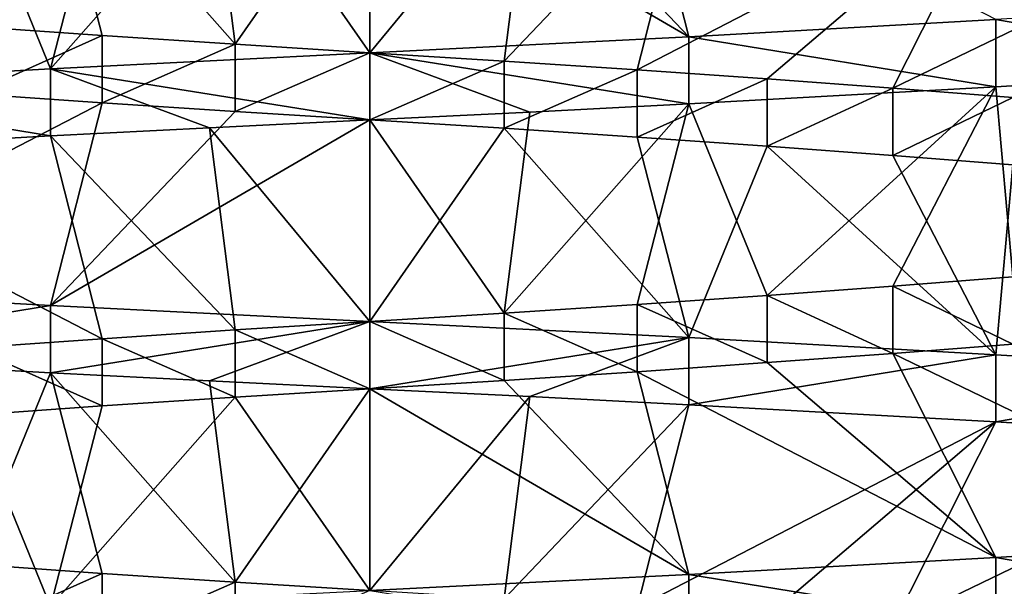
# Model space of a CAD drawing. Header units: inches. Extents: x -4.64 to 4.64, y -1.42 to 0.49.
# Tile 597 of 608: x 4.2297 to 4.2869, y 0.3672 to 0.4002. Entities that reach past the tile are written whole.
import ezdxf

# ---------------------------------------------------------------- set-up
doc = ezdxf.new("R2010")
doc.units = ezdxf.units.IN
doc.header["$LTSCALE"] = 65.185185
doc.header["$MEASUREMENT"] = 0
for name, color, linetype in [('100', 7, 'CONTINUOUS'), ('110', 7, 'CONTINUOUS'), ('112', 7, 'CONTINUOUS'), ('114', 7, 'CONTINUOUS'), ('264', 7, 'CONTINUOUS'), ('272', 7, 'CONTINUOUS'), ('273', 7, 'CONTINUOUS'), ('346', 7, 'CONTINUOUS'), ('354', 7, 'CONTINUOUS'), ('364', 7, 'CONTINUOUS'), ('366', 7, 'CONTINUOUS'), ('368', 7, 'CONTINUOUS'), ('501', 7, 'CONTINUOUS'), ('509', 7, 'CONTINUOUS'), ('510', 7, 'CONTINUOUS'), ('92', 7, 'CONTINUOUS')]:
    doc.layers.add(name, color=color, linetype=linetype)

msp = doc.modelspace()

# ---------------------------------------------------------------- linework, layer by layer
at = {"layer": '100', "color": 7, "linetype": 'CONTINUOUS', "true_color": 0x969696}
for points in [[(4.25, 0.394344, 8.72), (4.25, 0.39825, 8.72), (4.231468, 0.39732, 8.718175), (4.25, 0.394344, 8.72)], [(4.213645, 0.396323, 8.712769), (4.231468, 0.393414, 8.718175), (4.231468, 0.39732, 8.718175), (4.213645, 0.396323, 8.712769)], [(4.240692, 0.393888, 8.719543), (4.25, 0.394344, 8.72), (4.231468, 0.39732, 8.718175), (4.240692, 0.393888, 8.719543)], [(4.231468, 0.393414, 8.718175), (4.240692, 0.393888, 8.719543), (4.231468, 0.39732, 8.718175), (4.231468, 0.393414, 8.718175)], [(4.213644, 0.392421, 8.712768), (4.231468, 0.393414, 8.718175), (4.213645, 0.396323, 8.712769), (4.213644, 0.392421, 8.712768)], [(4.231468, 0.383554, 8.531825), (4.213645, 0.380646, 8.537231), (4.213644, 0.384548, 8.537232), (4.231468, 0.383554, 8.531825)], [(4.231468, 0.379648, 8.531825), (4.213645, 0.380646, 8.537231), (4.231468, 0.383554, 8.531825), (4.231468, 0.379648, 8.531825)], [(4.25, 0.382625, 8.53), (4.231468, 0.379648, 8.531825), (4.231468, 0.383554, 8.531825), (4.25, 0.382625, 8.53)], [(4.240692, 0.379174, 8.530457), (4.231468, 0.379648, 8.531825), (4.25, 0.382625, 8.53), (4.240692, 0.379174, 8.530457)], [(4.25, 0.378719, 8.53), (4.240692, 0.379174, 8.530457), (4.25, 0.382625, 8.53), (4.25, 0.378719, 8.53)]]:
    msp.add_3dface(points, dxfattribs=at)
at = {"layer": '110', "color": 7, "linetype": 'CONTINUOUS', "true_color": 0x969696}
for points in [[(4.25, 0.378719, 8.53), (4.25, 0.382625, 8.53), (4.268532, 0.381695, 8.531825), (4.25, 0.378719, 8.53)], [(4.259308, 0.378263, 8.530457), (4.25, 0.378719, 8.53), (4.268532, 0.381695, 8.531825), (4.259308, 0.378263, 8.530457)], [(4.268532, 0.377789, 8.531825), (4.259308, 0.378263, 8.530457), (4.268532, 0.381695, 8.531825), (4.268532, 0.377789, 8.531825)], [(4.286355, 0.380698, 8.537231), (4.268532, 0.377789, 8.531825), (4.268532, 0.381695, 8.531825), (4.286355, 0.380698, 8.537231)], [(4.286356, 0.376796, 8.537232), (4.268532, 0.377789, 8.531825), (4.286355, 0.380698, 8.537231), (4.286356, 0.376796, 8.537232)], [(4.302781, 0.379679, 8.546012), (4.286356, 0.376796, 8.537232), (4.286355, 0.380698, 8.537231), (4.302781, 0.379679, 8.546012)], [(4.30278, 0.375775, 8.546011), (4.286356, 0.376796, 8.537232), (4.302781, 0.379679, 8.546012), (4.30278, 0.375775, 8.546011)], [(4.286356, 0.368923, 8.712768), (4.302781, 0.36604, 8.703988), (4.30278, 0.369943, 8.703989), (4.286356, 0.368923, 8.712768)], [(4.268532, 0.367929, 8.718175), (4.286355, 0.365021, 8.712769), (4.286356, 0.368923, 8.712768), (4.268532, 0.367929, 8.718175)], [(4.286355, 0.365021, 8.712769), (4.302781, 0.36604, 8.703988), (4.286356, 0.368923, 8.712768), (4.286355, 0.365021, 8.712769)], [(4.25, 0.367, 8.72), (4.268532, 0.364023, 8.718175), (4.268532, 0.367929, 8.718175), (4.25, 0.367, 8.72)], [(4.268532, 0.364023, 8.718175), (4.286355, 0.365021, 8.712769), (4.268532, 0.367929, 8.718175), (4.268532, 0.364023, 8.718175)]]:
    msp.add_3dface(points, dxfattribs=at)
at = {"layer": '112', "color": 7, "linetype": 'CONTINUOUS', "true_color": 0x969696}
for points in [[(4.257804, 0.410455, 8.699294), (4.268532, 0.399179, 8.718175), (4.265529, 0.410963, 8.698071), (4.257804, 0.410455, 8.699294)], [(4.268532, 0.399179, 8.718175), (4.286356, 0.400173, 8.712768), (4.265529, 0.410963, 8.698071), (4.268532, 0.399179, 8.718175)], [(4.25, 0.409969, 8.699703), (4.268532, 0.399179, 8.718175), (4.257804, 0.410455, 8.699294), (4.25, 0.409969, 8.699703)], [(4.231468, 0.39732, 8.718175), (4.25, 0.39825, 8.72), (4.242195, 0.409482, 8.699294), (4.231468, 0.39732, 8.718175)], [(4.234469, 0.408974, 8.69807), (4.231468, 0.39732, 8.718175), (4.242195, 0.409482, 8.699294), (4.234469, 0.408974, 8.69807)], [(4.242195, 0.409482, 8.699294), (4.25, 0.39825, 8.72), (4.25, 0.409969, 8.699703), (4.242195, 0.409482, 8.699294)], [(4.25, 0.39825, 8.72), (4.268532, 0.399179, 8.718175), (4.25, 0.409969, 8.699703), (4.25, 0.39825, 8.72)], [(4.226913, 0.408446, 8.696046), (4.231468, 0.39732, 8.718175), (4.234469, 0.408974, 8.69807), (4.226913, 0.408446, 8.696046)], [(4.213645, 0.396323, 8.712769), (4.231468, 0.39732, 8.718175), (4.226913, 0.408446, 8.696046), (4.213645, 0.396323, 8.712769)], [(4.234471, 0.395338, 8.551929), (4.213644, 0.384548, 8.537232), (4.226915, 0.395864, 8.553954), (4.234471, 0.395338, 8.551929)], [(4.231468, 0.383554, 8.531825), (4.213644, 0.384548, 8.537232), (4.234471, 0.395338, 8.551929), (4.231468, 0.383554, 8.531825)], [(4.242196, 0.39483, 8.550706), (4.231468, 0.383554, 8.531825), (4.234471, 0.395338, 8.551929), (4.242196, 0.39483, 8.550706)], [(4.25, 0.394344, 8.550297), (4.231468, 0.383554, 8.531825), (4.242196, 0.39483, 8.550706), (4.25, 0.394344, 8.550297)], [(4.25, 0.382625, 8.53), (4.231468, 0.383554, 8.531825), (4.25, 0.394344, 8.550297), (4.25, 0.382625, 8.53)], [(4.257805, 0.393857, 8.550706), (4.25, 0.382625, 8.53), (4.25, 0.394344, 8.550297), (4.257805, 0.393857, 8.550706)], [(4.268532, 0.381695, 8.531825), (4.25, 0.382625, 8.53), (4.257805, 0.393857, 8.550706), (4.268532, 0.381695, 8.531825)], [(4.265531, 0.393349, 8.55193), (4.268532, 0.381695, 8.531825), (4.257805, 0.393857, 8.550706), (4.265531, 0.393349, 8.55193)], [(4.273087, 0.392821, 8.553954), (4.268532, 0.381695, 8.531825), (4.265531, 0.393349, 8.55193), (4.273087, 0.392821, 8.553954)], [(4.286355, 0.380698, 8.537231), (4.268532, 0.381695, 8.531825), (4.273087, 0.392821, 8.553954), (4.286355, 0.380698, 8.537231)], [(4.280386, 0.392282, 8.556757), (4.286355, 0.380698, 8.537231), (4.273087, 0.392821, 8.553954), (4.280386, 0.392282, 8.556757)], [(4.287356, 0.391739, 8.560308), (4.286355, 0.380698, 8.537231), (4.280386, 0.392282, 8.556757), (4.287356, 0.391739, 8.560308)], [(4.302781, 0.379679, 8.546012), (4.286355, 0.380698, 8.537231), (4.287356, 0.391739, 8.560308), (4.302781, 0.379679, 8.546012)], [(4.280383, 0.380777, 8.693245), (4.30278, 0.369943, 8.703989), (4.287353, 0.381323, 8.689693), (4.280383, 0.380777, 8.693245)], [(4.265529, 0.379713, 8.698071), (4.286356, 0.368923, 8.712768), (4.273085, 0.380239, 8.696046), (4.265529, 0.379713, 8.698071)], [(4.273085, 0.380239, 8.696046), (4.286356, 0.368923, 8.712768), (4.280383, 0.380777, 8.693245), (4.273085, 0.380239, 8.696046)], [(4.286356, 0.368923, 8.712768), (4.30278, 0.369943, 8.703989), (4.280383, 0.380777, 8.693245), (4.286356, 0.368923, 8.712768)], [(4.257804, 0.379205, 8.699294), (4.268532, 0.367929, 8.718175), (4.265529, 0.379713, 8.698071), (4.257804, 0.379205, 8.699294)], [(4.268532, 0.367929, 8.718175), (4.286356, 0.368923, 8.712768), (4.265529, 0.379713, 8.698071), (4.268532, 0.367929, 8.718175)], [(4.25, 0.378719, 8.699703), (4.268532, 0.367929, 8.718175), (4.257804, 0.379205, 8.699294), (4.25, 0.378719, 8.699703)], [(4.242195, 0.378232, 8.699294), (4.25, 0.367, 8.72), (4.25, 0.378719, 8.699703), (4.242195, 0.378232, 8.699294)], [(4.25, 0.367, 8.72), (4.268532, 0.367929, 8.718175), (4.25, 0.378719, 8.699703), (4.25, 0.367, 8.72)], [(4.231468, 0.36607, 8.718175), (4.25, 0.367, 8.72), (4.242195, 0.378232, 8.699294), (4.231468, 0.36607, 8.718175)], [(4.234469, 0.377724, 8.69807), (4.231468, 0.36607, 8.718175), (4.242195, 0.378232, 8.699294), (4.234469, 0.377724, 8.69807)], [(4.226913, 0.377196, 8.696046), (4.231468, 0.36607, 8.718175), (4.234469, 0.377724, 8.69807), (4.226913, 0.377196, 8.696046)], [(4.213645, 0.365073, 8.712769), (4.231468, 0.36607, 8.718175), (4.226913, 0.377196, 8.696046), (4.213645, 0.365073, 8.712769)]]:
    msp.add_3dface(points, dxfattribs=at)
at = {"layer": '114', "color": 7, "linetype": 'CONTINUOUS', "true_color": 0x969696}
for points in [[(4.213645, 0.411896, 8.537231), (4.231468, 0.410898, 8.531825), (4.226913, 0.399773, 8.553954), (4.213645, 0.411896, 8.537231)], [(4.226913, 0.399773, 8.553954), (4.231468, 0.410898, 8.531825), (4.234469, 0.399244, 8.55193), (4.226913, 0.399773, 8.553954)], [(4.231468, 0.410898, 8.531825), (4.240692, 0.410424, 8.530457), (4.242195, 0.398736, 8.550706), (4.231468, 0.410898, 8.531825)], [(4.234469, 0.399244, 8.55193), (4.231468, 0.410898, 8.531825), (4.242195, 0.398736, 8.550706), (4.234469, 0.399244, 8.55193)], [(4.240692, 0.410424, 8.530457), (4.25, 0.409969, 8.53), (4.242195, 0.398736, 8.550706), (4.240692, 0.410424, 8.530457)], [(4.242195, 0.398736, 8.550706), (4.25, 0.409969, 8.53), (4.25, 0.39825, 8.550297), (4.242195, 0.398736, 8.550706)], [(4.25, 0.409969, 8.53), (4.259308, 0.409513, 8.530457), (4.25, 0.39825, 8.550297), (4.25, 0.409969, 8.53)], [(4.25, 0.39825, 8.550297), (4.259308, 0.409513, 8.530457), (4.257804, 0.397763, 8.550706), (4.25, 0.39825, 8.550297)], [(4.259308, 0.409513, 8.530457), (4.268532, 0.409039, 8.531825), (4.257804, 0.397763, 8.550706), (4.259308, 0.409513, 8.530457)], [(4.257804, 0.397763, 8.550706), (4.268532, 0.409039, 8.531825), (4.265529, 0.397256, 8.551929), (4.257804, 0.397763, 8.550706)], [(4.268532, 0.409039, 8.531825), (4.286356, 0.408046, 8.537232), (4.265529, 0.397256, 8.551929), (4.268532, 0.409039, 8.531825)], [(4.265529, 0.397256, 8.551929), (4.286356, 0.408046, 8.537232), (4.273085, 0.396729, 8.553954), (4.265529, 0.397256, 8.551929)], [(4.273085, 0.396729, 8.553954), (4.286356, 0.408046, 8.537232), (4.280383, 0.396192, 8.556755), (4.273085, 0.396729, 8.553954)], [(4.286356, 0.408046, 8.537232), (4.30278, 0.407025, 8.546011), (4.280383, 0.396192, 8.556755), (4.286356, 0.408046, 8.537232)], [(4.280383, 0.396192, 8.556755), (4.30278, 0.407025, 8.546011), (4.287353, 0.395646, 8.560307), (4.280383, 0.396192, 8.556755)], [(4.302781, 0.39729, 8.703988), (4.286355, 0.396271, 8.712769), (4.287356, 0.38523, 8.689692), (4.302781, 0.39729, 8.703988)], [(4.286355, 0.396271, 8.712769), (4.268532, 0.395273, 8.718175), (4.273087, 0.384148, 8.696046), (4.286355, 0.396271, 8.712769)], [(4.280386, 0.384687, 8.693243), (4.286355, 0.396271, 8.712769), (4.273087, 0.384148, 8.696046), (4.280386, 0.384687, 8.693243)], [(4.287356, 0.38523, 8.689692), (4.286355, 0.396271, 8.712769), (4.280386, 0.384687, 8.693243), (4.287356, 0.38523, 8.689692)], [(4.268532, 0.395273, 8.718175), (4.259308, 0.394799, 8.719543), (4.257805, 0.383111, 8.699294), (4.268532, 0.395273, 8.718175)], [(4.265531, 0.383619, 8.69807), (4.268532, 0.395273, 8.718175), (4.257805, 0.383111, 8.699294), (4.265531, 0.383619, 8.69807)], [(4.273087, 0.384148, 8.696046), (4.268532, 0.395273, 8.718175), (4.265531, 0.383619, 8.69807), (4.273087, 0.384148, 8.696046)], [(4.259308, 0.394799, 8.719543), (4.25, 0.394344, 8.72), (4.257805, 0.383111, 8.699294), (4.259308, 0.394799, 8.719543)], [(4.25, 0.394344, 8.72), (4.240692, 0.393888, 8.719543), (4.25, 0.382625, 8.699703), (4.25, 0.394344, 8.72)], [(4.257805, 0.383111, 8.699294), (4.25, 0.394344, 8.72), (4.25, 0.382625, 8.699703), (4.257805, 0.383111, 8.699294)], [(4.231468, 0.393414, 8.718175), (4.213644, 0.392421, 8.712768), (4.234471, 0.381631, 8.698071), (4.231468, 0.393414, 8.718175)], [(4.240692, 0.393888, 8.719543), (4.231468, 0.393414, 8.718175), (4.242196, 0.382138, 8.699294), (4.240692, 0.393888, 8.719543)], [(4.242196, 0.382138, 8.699294), (4.231468, 0.393414, 8.718175), (4.234471, 0.381631, 8.698071), (4.242196, 0.382138, 8.699294)], [(4.25, 0.382625, 8.699703), (4.240692, 0.393888, 8.719543), (4.242196, 0.382138, 8.699294), (4.25, 0.382625, 8.699703)], [(4.234471, 0.381631, 8.698071), (4.213644, 0.392421, 8.712768), (4.226915, 0.381104, 8.696046), (4.234471, 0.381631, 8.698071)], [(4.213645, 0.380646, 8.537231), (4.231468, 0.379648, 8.531825), (4.226913, 0.368523, 8.553954), (4.213645, 0.380646, 8.537231)], [(4.226913, 0.368523, 8.553954), (4.231468, 0.379648, 8.531825), (4.234469, 0.367994, 8.55193), (4.226913, 0.368523, 8.553954)], [(4.231468, 0.379648, 8.531825), (4.240692, 0.379174, 8.530457), (4.242195, 0.367486, 8.550706), (4.231468, 0.379648, 8.531825)], [(4.234469, 0.367994, 8.55193), (4.231468, 0.379648, 8.531825), (4.242195, 0.367486, 8.550706), (4.234469, 0.367994, 8.55193)], [(4.240692, 0.379174, 8.530457), (4.25, 0.378719, 8.53), (4.242195, 0.367486, 8.550706), (4.240692, 0.379174, 8.530457)], [(4.242195, 0.367486, 8.550706), (4.25, 0.378719, 8.53), (4.25, 0.367, 8.550297), (4.242195, 0.367486, 8.550706)], [(4.25, 0.378719, 8.53), (4.259308, 0.378263, 8.530457), (4.25, 0.367, 8.550297), (4.25, 0.378719, 8.53)], [(4.25, 0.367, 8.550297), (4.259308, 0.378263, 8.530457), (4.257804, 0.366513, 8.550706), (4.25, 0.367, 8.550297)], [(4.259308, 0.378263, 8.530457), (4.268532, 0.377789, 8.531825), (4.257804, 0.366513, 8.550706), (4.259308, 0.378263, 8.530457)], [(4.257804, 0.366513, 8.550706), (4.268532, 0.377789, 8.531825), (4.265529, 0.366006, 8.551929), (4.257804, 0.366513, 8.550706)], [(4.268532, 0.377789, 8.531825), (4.286356, 0.376796, 8.537232), (4.265529, 0.366006, 8.551929), (4.268532, 0.377789, 8.531825)], [(4.265529, 0.366006, 8.551929), (4.286356, 0.376796, 8.537232), (4.273085, 0.365479, 8.553954), (4.265529, 0.366006, 8.551929)], [(4.273085, 0.365479, 8.553954), (4.286356, 0.376796, 8.537232), (4.280383, 0.364942, 8.556755), (4.273085, 0.365479, 8.553954)], [(4.286356, 0.376796, 8.537232), (4.30278, 0.375775, 8.546011), (4.280383, 0.364942, 8.556755), (4.286356, 0.376796, 8.537232)], [(4.280383, 0.364942, 8.556755), (4.30278, 0.375775, 8.546011), (4.287353, 0.364396, 8.560307), (4.280383, 0.364942, 8.556755)]]:
    msp.add_3dface(points, dxfattribs=at)
at = {"layer": '264', "color": 7, "linetype": 'CONTINUOUS', "true_color": 0x969696}
for points in [[(4.25, 0.394344, 8.550297), (4.25, 0.39825, 8.550297), (4.257804, 0.397763, 8.550706), (4.25, 0.394344, 8.550297)], [(4.257805, 0.393857, 8.550706), (4.25, 0.394344, 8.550297), (4.257804, 0.397763, 8.550706), (4.257805, 0.393857, 8.550706)], [(4.257805, 0.393857, 8.550706), (4.257804, 0.397763, 8.550706), (4.265529, 0.397256, 8.551929), (4.257805, 0.393857, 8.550706)], [(4.265531, 0.393349, 8.55193), (4.257805, 0.393857, 8.550706), (4.265529, 0.397256, 8.551929), (4.265531, 0.393349, 8.55193)], [(4.265531, 0.393349, 8.55193), (4.265529, 0.397256, 8.551929), (4.273085, 0.396729, 8.553954), (4.265531, 0.393349, 8.55193)], [(4.273087, 0.392821, 8.553954), (4.265531, 0.393349, 8.55193), (4.273085, 0.396729, 8.553954), (4.273087, 0.392821, 8.553954)], [(4.273087, 0.392821, 8.553954), (4.273085, 0.396729, 8.553954), (4.280383, 0.396192, 8.556755), (4.273087, 0.392821, 8.553954)], [(4.280386, 0.392282, 8.556757), (4.273087, 0.392821, 8.553954), (4.280383, 0.396192, 8.556755), (4.280386, 0.392282, 8.556757)], [(4.280386, 0.392282, 8.556757), (4.280383, 0.396192, 8.556755), (4.287353, 0.395646, 8.560307), (4.280386, 0.392282, 8.556757)], [(4.287356, 0.391739, 8.560308), (4.280386, 0.392282, 8.556757), (4.287353, 0.395646, 8.560307), (4.287356, 0.391739, 8.560308)], [(4.287353, 0.381323, 8.689693), (4.287356, 0.38523, 8.689692), (4.280386, 0.384687, 8.693243), (4.287353, 0.381323, 8.689693)], [(4.280383, 0.380777, 8.693245), (4.280386, 0.384687, 8.693243), (4.273087, 0.384148, 8.696046), (4.280383, 0.380777, 8.693245)], [(4.280383, 0.380777, 8.693245), (4.287353, 0.381323, 8.689693), (4.280386, 0.384687, 8.693243), (4.280383, 0.380777, 8.693245)], [(4.273085, 0.380239, 8.696046), (4.273087, 0.384148, 8.696046), (4.265531, 0.383619, 8.69807), (4.273085, 0.380239, 8.696046)], [(4.273085, 0.380239, 8.696046), (4.280383, 0.380777, 8.693245), (4.273087, 0.384148, 8.696046), (4.273085, 0.380239, 8.696046)], [(4.257804, 0.379205, 8.699294), (4.257805, 0.383111, 8.699294), (4.25, 0.382625, 8.699703), (4.257804, 0.379205, 8.699294)], [(4.257804, 0.379205, 8.699294), (4.265529, 0.379713, 8.698071), (4.257805, 0.383111, 8.699294), (4.257804, 0.379205, 8.699294)], [(4.265529, 0.379713, 8.698071), (4.265531, 0.383619, 8.69807), (4.257805, 0.383111, 8.699294), (4.265529, 0.379713, 8.698071)], [(4.265529, 0.379713, 8.698071), (4.273085, 0.380239, 8.696046), (4.265531, 0.383619, 8.69807), (4.265529, 0.379713, 8.698071)], [(4.25, 0.378719, 8.699703), (4.257804, 0.379205, 8.699294), (4.25, 0.382625, 8.699703), (4.25, 0.378719, 8.699703)]]:
    msp.add_3dface(points, dxfattribs=at)
at = {"layer": '272', "color": 7, "linetype": 'CONTINUOUS', "true_color": 0x969696}
for points in [[(4.226915, 0.395864, 8.553954), (4.226913, 0.399773, 8.553954), (4.234469, 0.399244, 8.55193), (4.226915, 0.395864, 8.553954)], [(4.234471, 0.395338, 8.551929), (4.226915, 0.395864, 8.553954), (4.234469, 0.399244, 8.55193), (4.234471, 0.395338, 8.551929)], [(4.234471, 0.395338, 8.551929), (4.234469, 0.399244, 8.55193), (4.242195, 0.398736, 8.550706), (4.234471, 0.395338, 8.551929)], [(4.242196, 0.39483, 8.550706), (4.234471, 0.395338, 8.551929), (4.242195, 0.398736, 8.550706), (4.242196, 0.39483, 8.550706)], [(4.242196, 0.39483, 8.550706), (4.242195, 0.398736, 8.550706), (4.25, 0.39825, 8.550297), (4.242196, 0.39483, 8.550706)], [(4.25, 0.394344, 8.550297), (4.242196, 0.39483, 8.550706), (4.25, 0.39825, 8.550297), (4.25, 0.394344, 8.550297)]]:
    msp.add_3dface(points, dxfattribs=at)
at = {"layer": '273', "color": 7, "linetype": 'CONTINUOUS', "true_color": 0x969696}
for points in [[(4.25, 0.378719, 8.699703), (4.25, 0.382625, 8.699703), (4.242196, 0.382138, 8.699294), (4.25, 0.378719, 8.699703)], [(4.242195, 0.378232, 8.699294), (4.242196, 0.382138, 8.699294), (4.234471, 0.381631, 8.698071), (4.242195, 0.378232, 8.699294)], [(4.242195, 0.378232, 8.699294), (4.25, 0.378719, 8.699703), (4.242196, 0.382138, 8.699294), (4.242195, 0.378232, 8.699294)], [(4.234469, 0.377724, 8.69807), (4.234471, 0.381631, 8.698071), (4.226915, 0.381104, 8.696046), (4.234469, 0.377724, 8.69807)], [(4.234469, 0.377724, 8.69807), (4.242195, 0.378232, 8.699294), (4.234471, 0.381631, 8.698071), (4.234469, 0.377724, 8.69807)], [(4.226913, 0.377196, 8.696046), (4.234469, 0.377724, 8.69807), (4.226915, 0.381104, 8.696046), (4.226913, 0.377196, 8.696046)], [(4.226915, 0.364614, 8.553954), (4.226913, 0.368523, 8.553954), (4.234469, 0.367994, 8.55193), (4.226915, 0.364614, 8.553954)], [(4.234471, 0.364088, 8.551929), (4.226915, 0.364614, 8.553954), (4.234469, 0.367994, 8.55193), (4.234471, 0.364088, 8.551929)], [(4.234471, 0.364088, 8.551929), (4.234469, 0.367994, 8.55193), (4.242195, 0.367486, 8.550706), (4.234471, 0.364088, 8.551929)], [(4.242196, 0.36358, 8.550706), (4.234471, 0.364088, 8.551929), (4.242195, 0.367486, 8.550706), (4.242196, 0.36358, 8.550706)], [(4.242196, 0.36358, 8.550706), (4.242195, 0.367486, 8.550706), (4.25, 0.367, 8.550297), (4.242196, 0.36358, 8.550706)]]:
    msp.add_3dface(points, dxfattribs=at)
at = {"layer": '346', "color": 7, "linetype": 'CONTINUOUS', "true_color": 0x969696}
for points in [[(4.286356, 0.400173, -8.537232), (4.302781, 0.39729, -8.546012), (4.30278, 0.401193, -8.546011), (4.286356, 0.400173, -8.537232)], [(4.268532, 0.399179, -8.531825), (4.286355, 0.396271, -8.537231), (4.286356, 0.400173, -8.537232), (4.268532, 0.399179, -8.531825)], [(4.286355, 0.396271, -8.537231), (4.302781, 0.39729, -8.546012), (4.286356, 0.400173, -8.537232), (4.286355, 0.396271, -8.537231)], [(4.25, 0.39825, -8.53), (4.268532, 0.395273, -8.531825), (4.268532, 0.399179, -8.531825), (4.25, 0.39825, -8.53)], [(4.268532, 0.395273, -8.531825), (4.286355, 0.396271, -8.537231), (4.268532, 0.399179, -8.531825), (4.268532, 0.395273, -8.531825)], [(4.259308, 0.394799, -8.530457), (4.268532, 0.395273, -8.531825), (4.25, 0.39825, -8.53), (4.259308, 0.394799, -8.530457)], [(4.25, 0.394344, -8.53), (4.259308, 0.394799, -8.530457), (4.25, 0.39825, -8.53), (4.25, 0.394344, -8.53)]]:
    msp.add_3dface(points, dxfattribs=at)
at = {"layer": '354', "color": 7, "linetype": 'CONTINUOUS', "true_color": 0x969696}
for points in [[(4.25, 0.394344, -8.53), (4.25, 0.39825, -8.53), (4.231468, 0.39732, -8.531825), (4.25, 0.394344, -8.53)], [(4.213645, 0.396323, -8.537231), (4.231468, 0.393414, -8.531825), (4.231468, 0.39732, -8.531825), (4.213645, 0.396323, -8.537231)], [(4.240692, 0.393888, -8.530457), (4.25, 0.394344, -8.53), (4.231468, 0.39732, -8.531825), (4.240692, 0.393888, -8.530457)], [(4.231468, 0.393414, -8.531825), (4.240692, 0.393888, -8.530457), (4.231468, 0.39732, -8.531825), (4.231468, 0.393414, -8.531825)], [(4.213644, 0.392421, -8.537232), (4.231468, 0.393414, -8.531825), (4.213645, 0.396323, -8.537231), (4.213644, 0.392421, -8.537232)], [(4.231468, 0.383554, -8.718175), (4.213645, 0.380646, -8.712769), (4.213644, 0.384548, -8.712768), (4.231468, 0.383554, -8.718175)], [(4.231468, 0.379648, -8.718175), (4.213645, 0.380646, -8.712769), (4.231468, 0.383554, -8.718175), (4.231468, 0.379648, -8.718175)], [(4.25, 0.382625, -8.72), (4.231468, 0.379648, -8.718175), (4.231468, 0.383554, -8.718175), (4.25, 0.382625, -8.72)], [(4.240692, 0.379174, -8.719543), (4.231468, 0.379648, -8.718175), (4.25, 0.382625, -8.72), (4.240692, 0.379174, -8.719543)], [(4.25, 0.378719, -8.72), (4.240692, 0.379174, -8.719543), (4.25, 0.382625, -8.72), (4.25, 0.378719, -8.72)]]:
    msp.add_3dface(points, dxfattribs=at)
at = {"layer": '364', "color": 7, "linetype": 'CONTINUOUS', "true_color": 0x969696}
for points in [[(4.25, 0.378719, -8.72), (4.25, 0.382625, -8.72), (4.268532, 0.381695, -8.718175), (4.25, 0.378719, -8.72)], [(4.259308, 0.378263, -8.719543), (4.25, 0.378719, -8.72), (4.268532, 0.381695, -8.718175), (4.259308, 0.378263, -8.719543)], [(4.268532, 0.377789, -8.718175), (4.259308, 0.378263, -8.719543), (4.268532, 0.381695, -8.718175), (4.268532, 0.377789, -8.718175)], [(4.286355, 0.380698, -8.712769), (4.268532, 0.377789, -8.718175), (4.268532, 0.381695, -8.718175), (4.286355, 0.380698, -8.712769)], [(4.286356, 0.376796, -8.712768), (4.268532, 0.377789, -8.718175), (4.286355, 0.380698, -8.712769), (4.286356, 0.376796, -8.712768)], [(4.302781, 0.379679, -8.703988), (4.286356, 0.376796, -8.712768), (4.286355, 0.380698, -8.712769), (4.302781, 0.379679, -8.703988)], [(4.30278, 0.375775, -8.703989), (4.286356, 0.376796, -8.712768), (4.302781, 0.379679, -8.703988), (4.30278, 0.375775, -8.703989)], [(4.286356, 0.368923, -8.537232), (4.302781, 0.36604, -8.546012), (4.30278, 0.369943, -8.546011), (4.286356, 0.368923, -8.537232)], [(4.268532, 0.367929, -8.531825), (4.286355, 0.365021, -8.537231), (4.286356, 0.368923, -8.537232), (4.268532, 0.367929, -8.531825)], [(4.286355, 0.365021, -8.537231), (4.302781, 0.36604, -8.546012), (4.286356, 0.368923, -8.537232), (4.286355, 0.365021, -8.537231)], [(4.25, 0.367, -8.53), (4.268532, 0.364023, -8.531825), (4.268532, 0.367929, -8.531825), (4.25, 0.367, -8.53)], [(4.268532, 0.364023, -8.531825), (4.286355, 0.365021, -8.537231), (4.268532, 0.367929, -8.531825), (4.268532, 0.364023, -8.531825)]]:
    msp.add_3dface(points, dxfattribs=at)
at = {"layer": '366', "color": 7, "linetype": 'CONTINUOUS', "true_color": 0x969696}
for points in [[(4.257804, 0.410455, -8.550706), (4.268532, 0.399179, -8.531825), (4.265529, 0.410963, -8.551929), (4.257804, 0.410455, -8.550706)], [(4.268532, 0.399179, -8.531825), (4.286356, 0.400173, -8.537232), (4.265529, 0.410963, -8.551929), (4.268532, 0.399179, -8.531825)], [(4.25, 0.409969, -8.550297), (4.268532, 0.399179, -8.531825), (4.257804, 0.410455, -8.550706), (4.25, 0.409969, -8.550297)], [(4.231468, 0.39732, -8.531825), (4.25, 0.39825, -8.53), (4.242195, 0.409482, -8.550706), (4.231468, 0.39732, -8.531825)], [(4.234469, 0.408974, -8.55193), (4.231468, 0.39732, -8.531825), (4.242195, 0.409482, -8.550706), (4.234469, 0.408974, -8.55193)], [(4.242195, 0.409482, -8.550706), (4.25, 0.39825, -8.53), (4.25, 0.409969, -8.550297), (4.242195, 0.409482, -8.550706)], [(4.25, 0.39825, -8.53), (4.268532, 0.399179, -8.531825), (4.25, 0.409969, -8.550297), (4.25, 0.39825, -8.53)], [(4.226913, 0.408446, -8.553954), (4.231468, 0.39732, -8.531825), (4.234469, 0.408974, -8.55193), (4.226913, 0.408446, -8.553954)], [(4.213645, 0.396323, -8.537231), (4.231468, 0.39732, -8.531825), (4.226913, 0.408446, -8.553954), (4.213645, 0.396323, -8.537231)], [(4.234471, 0.395338, -8.698071), (4.213644, 0.384548, -8.712768), (4.226915, 0.395864, -8.696046), (4.234471, 0.395338, -8.698071)], [(4.231468, 0.383554, -8.718175), (4.213644, 0.384548, -8.712768), (4.234471, 0.395338, -8.698071), (4.231468, 0.383554, -8.718175)], [(4.242196, 0.39483, -8.699294), (4.231468, 0.383554, -8.718175), (4.234471, 0.395338, -8.698071), (4.242196, 0.39483, -8.699294)], [(4.25, 0.394344, -8.699703), (4.231468, 0.383554, -8.718175), (4.242196, 0.39483, -8.699294), (4.25, 0.394344, -8.699703)], [(4.25, 0.382625, -8.72), (4.231468, 0.383554, -8.718175), (4.25, 0.394344, -8.699703), (4.25, 0.382625, -8.72)], [(4.257805, 0.393857, -8.699294), (4.25, 0.382625, -8.72), (4.25, 0.394344, -8.699703), (4.257805, 0.393857, -8.699294)], [(4.268532, 0.381695, -8.718175), (4.25, 0.382625, -8.72), (4.257805, 0.393857, -8.699294), (4.268532, 0.381695, -8.718175)], [(4.265531, 0.393349, -8.69807), (4.268532, 0.381695, -8.718175), (4.257805, 0.393857, -8.699294), (4.265531, 0.393349, -8.69807)], [(4.273087, 0.392821, -8.696046), (4.268532, 0.381695, -8.718175), (4.265531, 0.393349, -8.69807), (4.273087, 0.392821, -8.696046)], [(4.286355, 0.380698, -8.712769), (4.268532, 0.381695, -8.718175), (4.273087, 0.392821, -8.696046), (4.286355, 0.380698, -8.712769)], [(4.280386, 0.392282, -8.693243), (4.286355, 0.380698, -8.712769), (4.273087, 0.392821, -8.696046), (4.280386, 0.392282, -8.693243)], [(4.287356, 0.391739, -8.689692), (4.286355, 0.380698, -8.712769), (4.280386, 0.392282, -8.693243), (4.287356, 0.391739, -8.689692)], [(4.302781, 0.379679, -8.703988), (4.286355, 0.380698, -8.712769), (4.287356, 0.391739, -8.689692), (4.302781, 0.379679, -8.703988)], [(4.280383, 0.380777, -8.556755), (4.30278, 0.369943, -8.546011), (4.287353, 0.381323, -8.560307), (4.280383, 0.380777, -8.556755)], [(4.265529, 0.379713, -8.551929), (4.286356, 0.368923, -8.537232), (4.273085, 0.380239, -8.553954), (4.265529, 0.379713, -8.551929)], [(4.273085, 0.380239, -8.553954), (4.286356, 0.368923, -8.537232), (4.280383, 0.380777, -8.556755), (4.273085, 0.380239, -8.553954)], [(4.286356, 0.368923, -8.537232), (4.30278, 0.369943, -8.546011), (4.280383, 0.380777, -8.556755), (4.286356, 0.368923, -8.537232)], [(4.257804, 0.379205, -8.550706), (4.268532, 0.367929, -8.531825), (4.265529, 0.379713, -8.551929), (4.257804, 0.379205, -8.550706)], [(4.268532, 0.367929, -8.531825), (4.286356, 0.368923, -8.537232), (4.265529, 0.379713, -8.551929), (4.268532, 0.367929, -8.531825)], [(4.25, 0.378719, -8.550297), (4.268532, 0.367929, -8.531825), (4.257804, 0.379205, -8.550706), (4.25, 0.378719, -8.550297)], [(4.242195, 0.378232, -8.550706), (4.25, 0.367, -8.53), (4.25, 0.378719, -8.550297), (4.242195, 0.378232, -8.550706)], [(4.25, 0.367, -8.53), (4.268532, 0.367929, -8.531825), (4.25, 0.378719, -8.550297), (4.25, 0.367, -8.53)], [(4.231468, 0.36607, -8.531825), (4.25, 0.367, -8.53), (4.242195, 0.378232, -8.550706), (4.231468, 0.36607, -8.531825)], [(4.234469, 0.377724, -8.55193), (4.231468, 0.36607, -8.531825), (4.242195, 0.378232, -8.550706), (4.234469, 0.377724, -8.55193)], [(4.226913, 0.377196, -8.553954), (4.231468, 0.36607, -8.531825), (4.234469, 0.377724, -8.55193), (4.226913, 0.377196, -8.553954)], [(4.213645, 0.365073, -8.537231), (4.231468, 0.36607, -8.531825), (4.226913, 0.377196, -8.553954), (4.213645, 0.365073, -8.537231)]]:
    msp.add_3dface(points, dxfattribs=at)
at = {"layer": '368', "color": 7, "linetype": 'CONTINUOUS', "true_color": 0x969696}
for points in [[(4.213645, 0.411896, -8.712769), (4.231468, 0.410898, -8.718175), (4.226913, 0.399773, -8.696046), (4.213645, 0.411896, -8.712769)], [(4.226913, 0.399773, -8.696046), (4.231468, 0.410898, -8.718175), (4.234469, 0.399244, -8.69807), (4.226913, 0.399773, -8.696046)], [(4.231468, 0.410898, -8.718175), (4.240692, 0.410424, -8.719543), (4.242195, 0.398736, -8.699294), (4.231468, 0.410898, -8.718175)], [(4.234469, 0.399244, -8.69807), (4.231468, 0.410898, -8.718175), (4.242195, 0.398736, -8.699294), (4.234469, 0.399244, -8.69807)], [(4.240692, 0.410424, -8.719543), (4.25, 0.409969, -8.72), (4.242195, 0.398736, -8.699294), (4.240692, 0.410424, -8.719543)], [(4.242195, 0.398736, -8.699294), (4.25, 0.409969, -8.72), (4.25, 0.39825, -8.699703), (4.242195, 0.398736, -8.699294)], [(4.25, 0.409969, -8.72), (4.259308, 0.409513, -8.719543), (4.25, 0.39825, -8.699703), (4.25, 0.409969, -8.72)], [(4.25, 0.39825, -8.699703), (4.259308, 0.409513, -8.719543), (4.257804, 0.397763, -8.699294), (4.25, 0.39825, -8.699703)], [(4.259308, 0.409513, -8.719543), (4.268532, 0.409039, -8.718175), (4.257804, 0.397763, -8.699294), (4.259308, 0.409513, -8.719543)], [(4.257804, 0.397763, -8.699294), (4.268532, 0.409039, -8.718175), (4.265529, 0.397256, -8.698071), (4.257804, 0.397763, -8.699294)], [(4.268532, 0.409039, -8.718175), (4.286356, 0.408046, -8.712768), (4.265529, 0.397256, -8.698071), (4.268532, 0.409039, -8.718175)], [(4.265529, 0.397256, -8.698071), (4.286356, 0.408046, -8.712768), (4.273085, 0.396729, -8.696046), (4.265529, 0.397256, -8.698071)], [(4.273085, 0.396729, -8.696046), (4.286356, 0.408046, -8.712768), (4.280383, 0.396192, -8.693245), (4.273085, 0.396729, -8.696046)], [(4.286356, 0.408046, -8.712768), (4.30278, 0.407025, -8.703989), (4.280383, 0.396192, -8.693245), (4.286356, 0.408046, -8.712768)], [(4.280383, 0.396192, -8.693245), (4.30278, 0.407025, -8.703989), (4.287353, 0.395646, -8.689693), (4.280383, 0.396192, -8.693245)], [(4.302781, 0.39729, -8.546012), (4.286355, 0.396271, -8.537231), (4.287356, 0.38523, -8.560308), (4.302781, 0.39729, -8.546012)], [(4.286355, 0.396271, -8.537231), (4.268532, 0.395273, -8.531825), (4.273087, 0.384148, -8.553954), (4.286355, 0.396271, -8.537231)], [(4.280386, 0.384687, -8.556757), (4.286355, 0.396271, -8.537231), (4.273087, 0.384148, -8.553954), (4.280386, 0.384687, -8.556757)], [(4.287356, 0.38523, -8.560308), (4.286355, 0.396271, -8.537231), (4.280386, 0.384687, -8.556757), (4.287356, 0.38523, -8.560308)], [(4.268532, 0.395273, -8.531825), (4.259308, 0.394799, -8.530457), (4.257805, 0.383111, -8.550706), (4.268532, 0.395273, -8.531825)], [(4.265531, 0.383619, -8.55193), (4.268532, 0.395273, -8.531825), (4.257805, 0.383111, -8.550706), (4.265531, 0.383619, -8.55193)], [(4.273087, 0.384148, -8.553954), (4.268532, 0.395273, -8.531825), (4.265531, 0.383619, -8.55193), (4.273087, 0.384148, -8.553954)], [(4.259308, 0.394799, -8.530457), (4.25, 0.394344, -8.53), (4.257805, 0.383111, -8.550706), (4.259308, 0.394799, -8.530457)], [(4.25, 0.394344, -8.53), (4.240692, 0.393888, -8.530457), (4.25, 0.382625, -8.550297), (4.25, 0.394344, -8.53)], [(4.257805, 0.383111, -8.550706), (4.25, 0.394344, -8.53), (4.25, 0.382625, -8.550297), (4.257805, 0.383111, -8.550706)], [(4.231468, 0.393414, -8.531825), (4.213644, 0.392421, -8.537232), (4.234471, 0.381631, -8.551929), (4.231468, 0.393414, -8.531825)], [(4.240692, 0.393888, -8.530457), (4.231468, 0.393414, -8.531825), (4.242196, 0.382138, -8.550706), (4.240692, 0.393888, -8.530457)], [(4.242196, 0.382138, -8.550706), (4.231468, 0.393414, -8.531825), (4.234471, 0.381631, -8.551929), (4.242196, 0.382138, -8.550706)], [(4.25, 0.382625, -8.550297), (4.240692, 0.393888, -8.530457), (4.242196, 0.382138, -8.550706), (4.25, 0.382625, -8.550297)], [(4.234471, 0.381631, -8.551929), (4.213644, 0.392421, -8.537232), (4.226915, 0.381104, -8.553954), (4.234471, 0.381631, -8.551929)], [(4.213645, 0.380646, -8.712769), (4.231468, 0.379648, -8.718175), (4.226913, 0.368523, -8.696046), (4.213645, 0.380646, -8.712769)], [(4.226913, 0.368523, -8.696046), (4.231468, 0.379648, -8.718175), (4.234469, 0.367994, -8.69807), (4.226913, 0.368523, -8.696046)], [(4.231468, 0.379648, -8.718175), (4.240692, 0.379174, -8.719543), (4.242195, 0.367486, -8.699294), (4.231468, 0.379648, -8.718175)], [(4.234469, 0.367994, -8.69807), (4.231468, 0.379648, -8.718175), (4.242195, 0.367486, -8.699294), (4.234469, 0.367994, -8.69807)], [(4.240692, 0.379174, -8.719543), (4.25, 0.378719, -8.72), (4.242195, 0.367486, -8.699294), (4.240692, 0.379174, -8.719543)], [(4.242195, 0.367486, -8.699294), (4.25, 0.378719, -8.72), (4.25, 0.367, -8.699703), (4.242195, 0.367486, -8.699294)], [(4.25, 0.378719, -8.72), (4.259308, 0.378263, -8.719543), (4.25, 0.367, -8.699703), (4.25, 0.378719, -8.72)], [(4.25, 0.367, -8.699703), (4.259308, 0.378263, -8.719543), (4.257804, 0.366513, -8.699294), (4.25, 0.367, -8.699703)], [(4.259308, 0.378263, -8.719543), (4.268532, 0.377789, -8.718175), (4.257804, 0.366513, -8.699294), (4.259308, 0.378263, -8.719543)], [(4.257804, 0.366513, -8.699294), (4.268532, 0.377789, -8.718175), (4.265529, 0.366006, -8.698071), (4.257804, 0.366513, -8.699294)], [(4.268532, 0.377789, -8.718175), (4.286356, 0.376796, -8.712768), (4.265529, 0.366006, -8.698071), (4.268532, 0.377789, -8.718175)], [(4.265529, 0.366006, -8.698071), (4.286356, 0.376796, -8.712768), (4.273085, 0.365479, -8.696046), (4.265529, 0.366006, -8.698071)], [(4.273085, 0.365479, -8.696046), (4.286356, 0.376796, -8.712768), (4.280383, 0.364942, -8.693245), (4.273085, 0.365479, -8.696046)], [(4.286356, 0.376796, -8.712768), (4.30278, 0.375775, -8.703989), (4.280383, 0.364942, -8.693245), (4.286356, 0.376796, -8.712768)], [(4.280383, 0.364942, -8.693245), (4.30278, 0.375775, -8.703989), (4.287353, 0.364396, -8.689693), (4.280383, 0.364942, -8.693245)]]:
    msp.add_3dface(points, dxfattribs=at)
at = {"layer": '501', "color": 7, "linetype": 'CONTINUOUS', "true_color": 0x969696}
for points in [[(4.25, 0.394344, -8.699703), (4.25, 0.39825, -8.699703), (4.257804, 0.397763, -8.699294), (4.25, 0.394344, -8.699703)], [(4.257805, 0.393857, -8.699294), (4.25, 0.394344, -8.699703), (4.257804, 0.397763, -8.699294), (4.257805, 0.393857, -8.699294)], [(4.257805, 0.393857, -8.699294), (4.257804, 0.397763, -8.699294), (4.265529, 0.397256, -8.698071), (4.257805, 0.393857, -8.699294)], [(4.265531, 0.393349, -8.69807), (4.257805, 0.393857, -8.699294), (4.265529, 0.397256, -8.698071), (4.265531, 0.393349, -8.69807)], [(4.265531, 0.393349, -8.69807), (4.265529, 0.397256, -8.698071), (4.273085, 0.396729, -8.696046), (4.265531, 0.393349, -8.69807)], [(4.273087, 0.392821, -8.696046), (4.265531, 0.393349, -8.69807), (4.273085, 0.396729, -8.696046), (4.273087, 0.392821, -8.696046)], [(4.273087, 0.392821, -8.696046), (4.273085, 0.396729, -8.696046), (4.280383, 0.396192, -8.693245), (4.273087, 0.392821, -8.696046)], [(4.280386, 0.392282, -8.693243), (4.273087, 0.392821, -8.696046), (4.280383, 0.396192, -8.693245), (4.280386, 0.392282, -8.693243)], [(4.280386, 0.392282, -8.693243), (4.280383, 0.396192, -8.693245), (4.287353, 0.395646, -8.689693), (4.280386, 0.392282, -8.693243)], [(4.287356, 0.391739, -8.689692), (4.280386, 0.392282, -8.693243), (4.287353, 0.395646, -8.689693), (4.287356, 0.391739, -8.689692)], [(4.287353, 0.381323, -8.560307), (4.287356, 0.38523, -8.560308), (4.280386, 0.384687, -8.556757), (4.287353, 0.381323, -8.560307)], [(4.280383, 0.380777, -8.556755), (4.280386, 0.384687, -8.556757), (4.273087, 0.384148, -8.553954), (4.280383, 0.380777, -8.556755)], [(4.280383, 0.380777, -8.556755), (4.287353, 0.381323, -8.560307), (4.280386, 0.384687, -8.556757), (4.280383, 0.380777, -8.556755)], [(4.273085, 0.380239, -8.553954), (4.273087, 0.384148, -8.553954), (4.265531, 0.383619, -8.55193), (4.273085, 0.380239, -8.553954)], [(4.273085, 0.380239, -8.553954), (4.280383, 0.380777, -8.556755), (4.273087, 0.384148, -8.553954), (4.273085, 0.380239, -8.553954)], [(4.257804, 0.379205, -8.550706), (4.257805, 0.383111, -8.550706), (4.25, 0.382625, -8.550297), (4.257804, 0.379205, -8.550706)], [(4.257804, 0.379205, -8.550706), (4.265529, 0.379713, -8.551929), (4.257805, 0.383111, -8.550706), (4.257804, 0.379205, -8.550706)], [(4.265529, 0.379713, -8.551929), (4.265531, 0.383619, -8.55193), (4.257805, 0.383111, -8.550706), (4.265529, 0.379713, -8.551929)], [(4.265529, 0.379713, -8.551929), (4.273085, 0.380239, -8.553954), (4.265531, 0.383619, -8.55193), (4.265529, 0.379713, -8.551929)], [(4.25, 0.378719, -8.550297), (4.257804, 0.379205, -8.550706), (4.25, 0.382625, -8.550297), (4.25, 0.378719, -8.550297)]]:
    msp.add_3dface(points, dxfattribs=at)
at = {"layer": '509', "color": 7, "linetype": 'CONTINUOUS', "true_color": 0x969696}
for points in [[(4.226915, 0.395864, -8.696046), (4.226913, 0.399773, -8.696046), (4.234469, 0.399244, -8.69807), (4.226915, 0.395864, -8.696046)], [(4.234471, 0.395338, -8.698071), (4.226915, 0.395864, -8.696046), (4.234469, 0.399244, -8.69807), (4.234471, 0.395338, -8.698071)], [(4.234471, 0.395338, -8.698071), (4.234469, 0.399244, -8.69807), (4.242195, 0.398736, -8.699294), (4.234471, 0.395338, -8.698071)], [(4.242196, 0.39483, -8.699294), (4.234471, 0.395338, -8.698071), (4.242195, 0.398736, -8.699294), (4.242196, 0.39483, -8.699294)], [(4.242196, 0.39483, -8.699294), (4.242195, 0.398736, -8.699294), (4.25, 0.39825, -8.699703), (4.242196, 0.39483, -8.699294)], [(4.25, 0.394344, -8.699703), (4.242196, 0.39483, -8.699294), (4.25, 0.39825, -8.699703), (4.25, 0.394344, -8.699703)]]:
    msp.add_3dface(points, dxfattribs=at)
at = {"layer": '510', "color": 7, "linetype": 'CONTINUOUS', "true_color": 0x969696}
for points in [[(4.25, 0.378719, -8.550297), (4.25, 0.382625, -8.550297), (4.242196, 0.382138, -8.550706), (4.25, 0.378719, -8.550297)], [(4.242195, 0.378232, -8.550706), (4.242196, 0.382138, -8.550706), (4.234471, 0.381631, -8.551929), (4.242195, 0.378232, -8.550706)], [(4.242195, 0.378232, -8.550706), (4.25, 0.378719, -8.550297), (4.242196, 0.382138, -8.550706), (4.242195, 0.378232, -8.550706)], [(4.234469, 0.377724, -8.55193), (4.234471, 0.381631, -8.551929), (4.226915, 0.381104, -8.553954), (4.234469, 0.377724, -8.55193)], [(4.234469, 0.377724, -8.55193), (4.242195, 0.378232, -8.550706), (4.234471, 0.381631, -8.551929), (4.234469, 0.377724, -8.55193)], [(4.226913, 0.377196, -8.553954), (4.234469, 0.377724, -8.55193), (4.226915, 0.381104, -8.553954), (4.226913, 0.377196, -8.553954)], [(4.226915, 0.364614, -8.696046), (4.226913, 0.368523, -8.696046), (4.234469, 0.367994, -8.69807), (4.226915, 0.364614, -8.696046)], [(4.234471, 0.364088, -8.698071), (4.226915, 0.364614, -8.696046), (4.234469, 0.367994, -8.69807), (4.234471, 0.364088, -8.698071)], [(4.234471, 0.364088, -8.698071), (4.234469, 0.367994, -8.69807), (4.242195, 0.367486, -8.699294), (4.234471, 0.364088, -8.698071)], [(4.242196, 0.36358, -8.699294), (4.234471, 0.364088, -8.698071), (4.242195, 0.367486, -8.699294), (4.242196, 0.36358, -8.699294)], [(4.242196, 0.36358, -8.699294), (4.242195, 0.367486, -8.699294), (4.25, 0.367, -8.699703), (4.242196, 0.36358, -8.699294)]]:
    msp.add_3dface(points, dxfattribs=at)
at = {"layer": '92', "color": 7, "linetype": 'CONTINUOUS', "true_color": 0x969696}
for points in [[(4.286356, 0.400173, 8.712768), (4.302781, 0.39729, 8.703988), (4.30278, 0.401193, 8.703989), (4.286356, 0.400173, 8.712768)], [(4.268532, 0.399179, 8.718175), (4.286355, 0.396271, 8.712769), (4.286356, 0.400173, 8.712768), (4.268532, 0.399179, 8.718175)], [(4.286355, 0.396271, 8.712769), (4.302781, 0.39729, 8.703988), (4.286356, 0.400173, 8.712768), (4.286355, 0.396271, 8.712769)], [(4.25, 0.39825, 8.72), (4.268532, 0.395273, 8.718175), (4.268532, 0.399179, 8.718175), (4.25, 0.39825, 8.72)], [(4.268532, 0.395273, 8.718175), (4.286355, 0.396271, 8.712769), (4.268532, 0.399179, 8.718175), (4.268532, 0.395273, 8.718175)], [(4.259308, 0.394799, 8.719543), (4.268532, 0.395273, 8.718175), (4.25, 0.39825, 8.72), (4.259308, 0.394799, 8.719543)], [(4.25, 0.394344, 8.72), (4.259308, 0.394799, 8.719543), (4.25, 0.39825, 8.72), (4.25, 0.394344, 8.72)]]:
    msp.add_3dface(points, dxfattribs=at)

doc.saveas('drawing.dxf')
